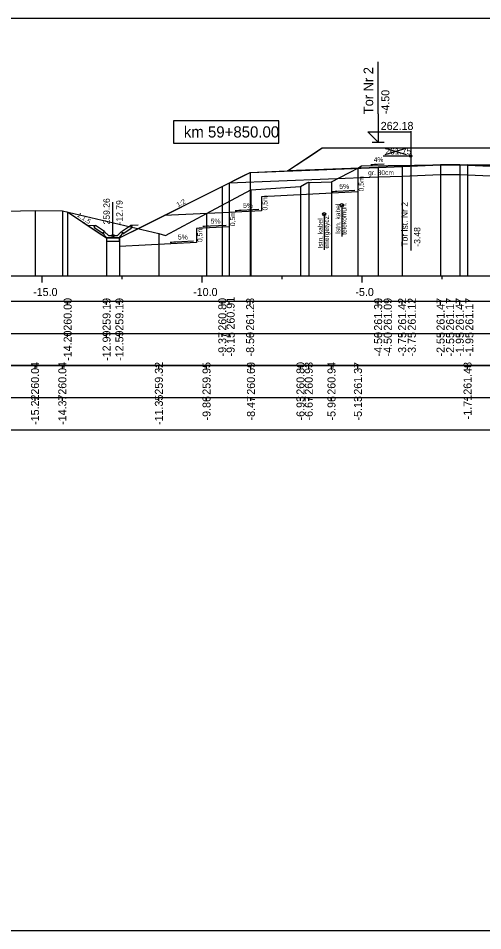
# Model space of a CAD drawing. Extents: x 6516023 to 6560129, y 5513077 to 5529206.
# Drawn here: x 6517752.47 to 6517766.98, y 5514451.16 to 5514479.66 of the extents above; entities that cross this region are included whole.
import ezdxf

# ---------------------------------------------------------------- set-up
doc = ezdxf.new("R2010")
doc.units = 0
for name, color, linetype in [('IR_default', 7, 'Continuous'), ('TOR_PRZEK_P-kable', 7, 'Continuous'), ('TOR_PRZEK_P-komponent', 7, 'Continuous'), ('TOR_PRZEK_P-odwodnienie', 7, 'Continuous'), ('TOR_PRZEK_P-opisy', 7, 'Continuous'), ('TOR_PRZEK_P-schodkowanie+wymiana', 7, 'Continuous'), ('TOR_PRZEK_P-tabelka istniejace', 7, 'Continuous'), ('TOR_PRZEK_P-tabelka projektowane', 7, 'Continuous'), ('TOR_PRZEK_P-teren istniejacy', 7, 'Continuous'), ('TOR_PRZEK_P-tory istniejace', 7, 'Continuous'), ('TOR_PRZEK_P-tory projektowane', 7, 'Continuous'), ('TOR_PRZEK_P-uklad odniesienia', 7, 'Continuous'), ('TOR_PRZEK_P-warstwa ochronna I', 7, 'Continuous'), ('TOR_PRZEK_P-warstwa ochronna II', 7, 'Continuous'), ('TOR_PS_T-skarpy projektowane', 7, 'Continuous'), ('TOR_RAMKI-ramka+tabelka 1', 7, 'Continuous')]:
    doc.layers.add(name, color=color, linetype=linetype)

msp = doc.modelspace()

# ---------------------------------------------------------------- linework, layer by layer
at = {"layer": 'IR_default'}
msp.add_lwpolyline([(6517754.01, 5514473.607), (6517754.969, 5514472.968), (6517755.227, 5514472.796), (6517755.317, 5514472.796), (6517755.627, 5514472.796), (6517756.348, 5514473.157), (6517758.843, 5514474.404), (6517758.843, 5514474.404), (6517758.843, 5514474.404), (6517759.518, 5514474.742), (6517759.713, 5514474.839), (6517760.617, 5514474.875), (6517760.878, 5514474.886), (6517761.72, 5514475.447), (6517761.963, 5514475.609), (6517764.679, 5514475.609), (6517765.463, 5514475.609), (6517766.239, 5514475.609), (6517766.463, 5514475.609), (6517769.179, 5514475.609)], dxfattribs=at)
at = {"layer": 'TOR_PRZEK_P-kable'}
for p, q in [((6517762.575, 5514473.818), (6517762.575, 5514472.844)), ((6517762.026, 5514473.538), (6517762.026, 5514472.428))]:
    msp.add_line(p, q, dxfattribs=at)
for centre in [(6517762.575, 5514473.818), (6517762.026, 5514473.538)]:
    msp.add_circle(centre, 0.05, dxfattribs=at)
at = {"layer": 'TOR_PRZEK_P-komponent'}
msp.add_lwpolyline([(6517761.963, 5514475.609), (6517765.463, 5514475.609), (6517766.463, 5514475.609), (6517769.963, 5514475.609), (6517770.513, 5514475.61), (6517774.013, 5514475.61), (6517775.358, 5514474.713), (6517771.513, 5514474.867), (6517768.213, 5514474.999), (6517767.463, 5514475.029), (6517766.263, 5514475.077), (6517765.663, 5514475.077), (6517764.463, 5514475.029), (6517763.713, 5514474.999), (6517760.878, 5514474.886)], close=True, dxfattribs=at)
at = {"layer": 'TOR_PRZEK_P-odwodnienie'}
for p, q in [((6517755.427, 5514472.866), (6517755.427, 5514473.91)), ((6517755.118, 5514472.925), (6517754.857, 5514473.1)), ((6517755.162, 5514472.992), (6517754.882, 5514473.179)), ((6517755.12, 5514472.961), (6517755.167, 5514472.985)), ((6517755.162, 5514472.992), (6517755.154, 5514472.979)), ((6517755.287, 5514472.866), (6517755.167, 5514472.985)), ((6517755.567, 5514472.866), (6517755.687, 5514472.985)), ((6517755.687, 5514472.985), (6517755.735, 5514472.961)), ((6517755.692, 5514472.992), (6517755.972, 5514473.179)), ((6517755.692, 5514472.992), (6517755.7, 5514472.979)), ((6517755.736, 5514472.925), (6517755.997, 5514473.1)), ((6517755.129, 5514472.942), (6517755.118, 5514472.925)), ((6517755.237, 5514472.796), (6517755.617, 5514472.796)), ((6517755.287, 5514472.866), (6517755.567, 5514472.866)), ((6517755.725, 5514472.942), (6517755.736, 5514472.925))]:
    msp.add_line(p, q, dxfattribs=at)
for points in [[(6517754.636, 5514473.191), (6517754.882, 5514473.179)], [(6517754.832, 5514473.152), (6517754.882, 5514473.179)], [(6517754.832, 5514473.152), (6517754.857, 5514473.1)], [(6517756.218, 5514473.191), (6517755.972, 5514473.179)], [(6517756.022, 5514473.152), (6517755.972, 5514473.179)], [(6517756.022, 5514473.152), (6517755.997, 5514473.1)], [(6517755.154, 5514472.979), (6517755.119, 5514472.961)], [(6517755.119, 5514472.961), (6517755.129, 5514472.942)], [(6517755.167, 5514472.866), (6517755.12, 5514472.961)], [(6517755.237, 5514472.796), (6517755.167, 5514472.866)], [(6517755.227, 5514472.796), (6517755.227, 5514472.797), (6517755.227, 5514472.796), (6517755.227, 5514472.796), (6517755.227, 5514472.796), (6517755.228, 5514472.796), (6517755.227, 5514472.796), (6517755.228, 5514472.797)], [(6517755.227, 5514472.796), (6517755.227, 5514472.796), (6517755.227, 5514472.796), (6517755.227, 5514472.795), (6517755.227, 5514472.796), (6517755.228, 5514472.795), (6517755.227, 5514472.796), (6517755.228, 5514472.796)], [(6517755.627, 5514472.796), (6517755.227, 5514472.796), (6517755.227, 5514472.696), (6517755.627, 5514472.696), (6517755.627, 5514472.796)], [(6517755.617, 5514472.796), (6517755.687, 5514472.866)], [(6517755.627, 5514472.796), (6517755.626, 5514472.796), (6517755.627, 5514472.796), (6517755.626, 5514472.795), (6517755.627, 5514472.796), (6517755.627, 5514472.795), (6517755.627, 5514472.796), (6517755.627, 5514472.796)], [(6517755.627, 5514472.796), (6517755.627, 5514472.797), (6517755.627, 5514472.796), (6517755.627, 5514472.796), (6517755.627, 5514472.796), (6517755.628, 5514472.796), (6517755.627, 5514472.796), (6517755.628, 5514472.797)], [(6517755.687, 5514472.866), (6517755.735, 5514472.961)], [(6517755.7, 5514472.979), (6517755.735, 5514472.961)], [(6517755.735, 5514472.961), (6517755.725, 5514472.942)]]:
    msp.add_lwpolyline(points, dxfattribs=at)
msp.add_circle((6517755.427, 5514472.866), 0.035, dxfattribs=at)
at = {"layer": 'TOR_PRZEK_P-opisy'}
msp.add_lwpolyline([(6517763.898, 5514475.102), (6517763.48, 5514475.083), (6517763.648, 5514475.111)], dxfattribs=at)
at = {"layer": 'TOR_PRZEK_P-schodkowanie+wymiana'}
for p, q in [((6517763.081, 5514474.674), (6517763.081, 5514474.231)), ((6517763.081, 5514474.231), (6517760.073, 5514474.08)), ((6517760.073, 5514474.08), (6517760.073, 5514473.637)), ((6517759.061, 5514473.587), (6517757.031, 5514473.498)), ((6517760.073, 5514473.637), (6517759.05, 5514473.586)), ((6517759.061, 5514473.587), (6517759.061, 5514473.144)), ((6517759.061, 5514473.144), (6517758.038, 5514473.092)), ((6517758.038, 5514473.092), (6517758.038, 5514472.649)), ((6517758.038, 5514472.649), (6517755.627, 5514472.529))]:
    msp.add_line(p, q, dxfattribs=at)
at = {"layer": 'TOR_PRZEK_P-tabelka istniejace'}
for p, q in [((6517752.991, 5514468.706), (6517752.991, 5514468.806)), ((6517753.845, 5514468.706), (6517753.845, 5514468.806)), ((6517756.861, 5514468.706), (6517756.861, 5514468.806)), ((6517758.35, 5514468.706), (6517758.35, 5514468.806)), ((6517759.738, 5514468.706), (6517759.738, 5514468.806)), ((6517761.286, 5514468.706), (6517761.286, 5514468.806)), ((6517761.544, 5514468.706), (6517761.544, 5514468.806)), ((6517762.255, 5514468.706), (6517762.255, 5514468.806)), ((6517763.081, 5514468.706), (6517763.081, 5514468.806)), ((6517766.506, 5514468.706), (6517766.506, 5514468.806)), ((6517727.163, 5514467.806), (6517810.963, 5514467.806)), ((6517752.991, 5514467.706), (6517752.991, 5514467.806)), ((6517753.845, 5514467.706), (6517753.845, 5514467.806)), ((6517756.861, 5514467.706), (6517756.861, 5514467.806)), ((6517758.35, 5514467.706), (6517758.35, 5514467.806)), ((6517759.738, 5514467.706), (6517759.738, 5514467.806)), ((6517761.286, 5514467.706), (6517761.286, 5514467.806)), ((6517761.544, 5514467.706), (6517761.544, 5514467.806)), ((6517762.255, 5514467.706), (6517762.255, 5514467.806)), ((6517763.081, 5514467.706), (6517763.081, 5514467.806)), ((6517766.506, 5514467.706), (6517766.506, 5514467.806))]:
    msp.add_line(p, q, dxfattribs=at)
for points in [[(6517763.081, 5514474.979), (6517763.081, 5514471.806), (6517763.081, 5514471.676), (6517763.081, 5514471.606)], [(6517766.506, 5514475.09), (6517766.506, 5514471.806), (6517766.506, 5514471.676), (6517766.506, 5514471.606)], [(6517761.544, 5514474.534), (6517761.544, 5514471.806), (6517761.544, 5514471.676), (6517761.544, 5514471.606)], [(6517762.255, 5514474.542), (6517762.255, 5514471.806), (6517762.255, 5514471.676), (6517762.255, 5514471.606)], [(6517759.738, 5514474.296), (6517759.738, 5514471.806), (6517759.738, 5514471.676), (6517759.738, 5514471.606)], [(6517761.286, 5514474.401), (6517761.286, 5514471.806), (6517761.286, 5514471.676), (6517761.286, 5514471.606)], [(6517752.991, 5514473.649), (6517752.991, 5514471.806), (6517752.991, 5514471.676), (6517752.991, 5514471.606)], [(6517753.845, 5514473.644), (6517753.845, 5514471.806), (6517753.845, 5514471.676), (6517753.845, 5514471.606)], [(6517758.35, 5514473.559), (6517758.35, 5514471.806), (6517758.35, 5514471.676), (6517758.35, 5514471.606)], [(6517756.861, 5514472.931), (6517756.861, 5514471.806), (6517756.861, 5514471.676), (6517756.861, 5514471.606)]]:
    msp.add_lwpolyline(points, dxfattribs=at)
msp.add_lwpolyline([(6517727.163, 5514468.806), (6517727.163, 5514466.806), (6517810.963, 5514466.806), (6517810.963, 5514468.806)], close=True, dxfattribs=at)
at = {"layer": 'TOR_PRZEK_P-tabelka projektowane'}
for p, q in [((6517754.011, 5514470.706), (6517754.011, 5514470.806)), ((6517755.227, 5514470.706), (6517755.227, 5514470.806)), ((6517755.627, 5514470.706), (6517755.627, 5514470.806)), ((6517758.843, 5514470.706), (6517758.843, 5514470.806)), ((6517759.061, 5514470.706), (6517759.061, 5514470.806)), ((6517759.713, 5514470.706), (6517759.713, 5514470.806)), ((6517763.713, 5514470.706), (6517763.713, 5514470.806)), ((6517763.713, 5514470.706), (6517763.713, 5514470.806)), ((6517764.463, 5514470.706), (6517764.463, 5514470.806)), ((6517764.463, 5514470.706), (6517764.463, 5514470.806)), ((6517765.663, 5514470.706), (6517765.663, 5514470.806)), ((6517765.663, 5514470.706), (6517765.663, 5514470.806)), ((6517766.263, 5514470.706), (6517766.263, 5514470.806)), ((6517766.263, 5514470.706), (6517766.263, 5514470.806)), ((6517727.163, 5514469.806), (6517810.963, 5514469.806)), ((6517754.011, 5514469.706), (6517754.011, 5514469.806)), ((6517755.227, 5514469.706), (6517755.227, 5514469.806)), ((6517755.627, 5514469.706), (6517755.627, 5514469.806)), ((6517758.843, 5514469.706), (6517758.843, 5514469.806)), ((6517759.061, 5514469.706), (6517759.061, 5514469.806)), ((6517759.713, 5514469.706), (6517759.713, 5514469.806)), ((6517763.713, 5514469.706), (6517763.713, 5514469.806)), ((6517763.713, 5514469.706), (6517763.713, 5514469.806)), ((6517764.463, 5514469.706), (6517764.463, 5514469.806)), ((6517764.463, 5514469.706), (6517764.463, 5514469.806)), ((6517765.663, 5514469.706), (6517765.663, 5514469.806)), ((6517765.663, 5514469.706), (6517765.663, 5514469.806)), ((6517766.263, 5514469.706), (6517766.263, 5514469.806)), ((6517766.263, 5514469.706), (6517766.263, 5514469.806))]:
    msp.add_line(p, q, dxfattribs=at)
for points in [[(6517763.713, 5514474.999), (6517763.713, 5514471.806), (6517763.713, 5514471.676), (6517763.713, 5514471.606)], [(6517764.463, 5514475.029), (6517764.463, 5514471.806), (6517764.463, 5514471.676), (6517764.463, 5514471.606)], [(6517765.663, 5514475.077), (6517765.663, 5514471.806), (6517765.663, 5514471.676), (6517765.663, 5514471.606)], [(6517766.263, 5514475.077), (6517766.263, 5514471.806), (6517766.263, 5514471.676), (6517766.263, 5514471.606)], [(6517759.713, 5514474.839), (6517759.713, 5514471.806), (6517759.713, 5514471.676), (6517759.713, 5514471.606)], [(6517763.713, 5514474.699), (6517763.713, 5514471.806), (6517763.713, 5514471.676), (6517763.713, 5514471.606)], [(6517764.463, 5514474.729), (6517764.463, 5514471.806), (6517764.463, 5514471.676), (6517764.463, 5514471.606)], [(6517765.663, 5514474.777), (6517765.663, 5514471.806), (6517765.663, 5514471.676), (6517765.663, 5514471.606)], [(6517766.263, 5514474.777), (6517766.263, 5514471.806), (6517766.263, 5514471.676), (6517766.263, 5514471.606)], [(6517759.061, 5514474.513), (6517759.061, 5514471.806), (6517759.061, 5514471.676), (6517759.061, 5514471.606)], [(6517758.843, 5514474.404), (6517758.843, 5514471.806), (6517758.843, 5514471.676), (6517758.843, 5514471.606)], [(6517754.011, 5514473.607), (6517754.011, 5514471.806), (6517754.011, 5514471.676), (6517754.011, 5514471.606)], [(6517755.227, 5514472.796), (6517755.227, 5514471.806), (6517755.227, 5514471.676), (6517755.227, 5514471.606)], [(6517755.627, 5514472.796), (6517755.627, 5514471.806), (6517755.627, 5514471.676), (6517755.627, 5514471.606)]]:
    msp.add_lwpolyline(points, dxfattribs=at)
msp.add_lwpolyline([(6517727.163, 5514470.806), (6517727.163, 5514468.806), (6517810.963, 5514468.806), (6517810.963, 5514470.806)], close=True, dxfattribs=at)
at = {"layer": 'TOR_PRZEK_P-teren istniejacy'}
msp.add_lwpolyline([(6517751.143, 5514473.615), (6517752.991, 5514473.649), (6517753.845, 5514473.644), (6517756.861, 5514472.931), (6517757.073, 5514472.871), (6517758.35, 5514473.559), (6517759.738, 5514474.296), (6517759.894, 5514474.311), (6517761.286, 5514474.401), (6517761.484, 5514474.514), (6517761.544, 5514474.534), (6517761.612, 5514474.531), (6517762.255, 5514474.542), (6517763.081, 5514474.979), (6517763.195, 5514475.044), (6517766.506, 5514475.09), (6517772.693, 5514475.007)], dxfattribs=at)
at = {"layer": 'TOR_PRZEK_P-tory istniejace'}
for p, q in [((6517764.732, 5514476.128), (6517764.732, 5514472.407)), ((6517763.932, 5514475.399), (6517764.584, 5514475.602)), ((6517763.932, 5514475.602), (6517764.584, 5514475.399)), ((6517764.732, 5514475.352), (6517763.867, 5514475.352))]:
    msp.add_line(p, q, dxfattribs=at)
msp.add_circle((6517764.732, 5514475.352), 0.035, dxfattribs=at)
at = {"layer": 'TOR_PRZEK_P-tory projektowane'}
for p, q in [((6517763.713, 5514476.667), (6517763.713, 5514478.299)), ((6517763.713, 5514476.667), (6517763.713, 5514475.789)), ((6517763.713, 5514475.789), (6517763.394, 5514476.108)), ((6517763.394, 5514476.108), (6517764.738, 5514476.108)), ((6517763.521, 5514475.789), (6517763.905, 5514475.789))]:
    msp.add_line(p, q, dxfattribs=at)
at = {"layer": 'TOR_PRZEK_P-uklad odniesienia'}
for p, q in [((6517730.963, 5514471.606), (6517810.963, 5514471.606)), ((6517753.213, 5514471.406), (6517753.213, 5514471.606)), ((6517755.713, 5514471.506), (6517755.713, 5514471.606)), ((6517758.213, 5514471.406), (6517758.213, 5514471.606)), ((6517760.713, 5514471.506), (6517760.713, 5514471.606)), ((6517763.213, 5514471.406), (6517763.213, 5514471.606)), ((6517765.713, 5514471.506), (6517765.713, 5514471.606))]:
    msp.add_line(p, q, dxfattribs=at)
msp.add_lwpolyline([(6517760.613, 5514476.456), (6517757.313, 5514476.456), (6517757.313, 5514475.756), (6517760.613, 5514475.756)], close=True, dxfattribs=at)
at = {"layer": 'TOR_PRZEK_P-warstwa ochronna I'}
msp.add_lwpolyline([(6517759.061, 5514474.513), (6517763.713, 5514474.699), (6517764.463, 5514474.729), (6517765.663, 5514474.777), (6517766.263, 5514474.777), (6517767.463, 5514474.729), (6517768.213, 5514474.699), (6517771.513, 5514474.567), (6517772.263, 5514474.537), (6517777.215, 5514474.339)], dxfattribs=at)
at = {"layer": 'TOR_PRZEK_P-warstwa ochronna II'}
msp.add_lwpolyline([(6517754.011, 5514473.607), (6517755.227, 5514472.796), (6517755.627, 5514472.796), (6517758.843, 5514474.404), (6517758.843, 5514474.404), (6517759.713, 5514474.839), (6517763.713, 5514474.999), (6517764.463, 5514475.029), (6517765.663, 5514475.077), (6517766.263, 5514475.077), (6517767.463, 5514475.029), (6517768.213, 5514474.999), (6517771.513, 5514474.867), (6517772.263, 5514474.837), (6517776.563, 5514474.665), (6517777.432, 5514474.23), (6517779.787, 5514473.053), (6517780.187, 5514473.053), (6517781.216, 5514473.739)], dxfattribs=at)
at = {"layer": 'TOR_PS_T-skarpy projektowane'}
for points in [[(6517762.988, 5514474.275), (6517762.252, 5514474.236), (6517762.425, 5514474.266)], [(6517759.98, 5514473.682), (6517759.245, 5514473.642), (6517759.418, 5514473.673)], [(6517758.968, 5514473.188), (6517758.232, 5514473.148), (6517758.405, 5514473.179)], [(6517757.945, 5514472.694), (6517757.209, 5514472.654), (6517757.382, 5514472.685)]]:
    msp.add_lwpolyline(points, dxfattribs=at)
at = {"layer": 'TOR_RAMKI-ramka+tabelka 1'}
msp.add_lwpolyline([(6517724.513, 5514479.656), (6517972.013, 5514479.656), (6517972.013, 5514451.156), (6517724.513, 5514451.156)], close=True, dxfattribs=at)

# ---------------------------------------------------------------- texts
at = {"layer": 'TOR_PRZEK_P-kable'}
for s, height, p in [('telekomun.', 0.15, (6517762.724, 5514472.892)), ('Istn. kabel', 0.14999, (6517762.53, 5514472.92)), ('Istn. kabel', 0.14999, (6517761.981, 5514472.464)), ('energetycz.', 0.14999, (6517762.175, 5514472.464))]:
    msp.add_text(s, height=height, rotation=90.0511, dxfattribs=at).set_placement(p)
at = {"layer": 'TOR_PRZEK_P-odwodnienie'}
for s, p in [('259.26', (6517755.327, 5514473.216)), ('-12.79', (6517755.727, 5514473.216))]:
    msp.add_text(s, height=0.2, rotation=90, dxfattribs=at).set_placement(p)
at = {"layer": 'TOR_PRZEK_P-opisy'}
for s, rotation, p in [('4%', 0.1515, (6517763.575, 5514475.167)), ('1:2', 27.0864, (6517757.456, 5514473.752)), ('1:1,5', 325.9299, (6517754.292, 5514473.481))]:
    msp.add_text(s, height=0.15, rotation=rotation, dxfattribs=at).set_placement(p)
at = {"layer": 'TOR_PRZEK_P-schodkowanie+wymiana'}
for p in [(6517763.263, 5514474.247), (6517760.255, 5514473.653), (6517759.243, 5514473.159), (6517758.22, 5514472.665)]:
    msp.add_text('0,5m', height=0.1545, rotation=90, dxfattribs=at).set_placement(p)
at = {"layer": 'TOR_PRZEK_P-tabelka istniejace'}
for s, p in [('260.04', (6517753.116, 5514467.899)), ('260.04', (6517753.97, 5514467.899)), ('259.32', (6517756.986, 5514467.9)), ('259.95', (6517758.475, 5514467.897)), ('260.69', (6517759.863, 5514467.898)), ('260.80', (6517761.411, 5514467.898)), ('260.93', (6517761.669, 5514467.898)), ('260.94', (6517762.38, 5514467.899)), ('261.37', (6517763.206, 5514467.898)), ('261.48', (6517766.631, 5514467.898)), ('-15.22', (6517753.116, 5514466.956)), ('-14.37', (6517753.97, 5514466.955)), ('-11.35', (6517756.986, 5514466.953)), ('-1.71', (6517766.631, 5514467.129)), ('-9.86', (6517758.475, 5514467.094)), ('-8.47', (6517759.863, 5514467.094)), ('-6.93', (6517761.411, 5514467.094)), ('-6.67', (6517761.669, 5514467.094)), ('-5.96', (6517762.38, 5514467.094)), ('-5.13', (6517763.206, 5514467.094))]:
    msp.add_text(s, height=0.25, rotation=90, dxfattribs=at).set_placement(p)
at = {"layer": 'TOR_PRZEK_P-tabelka projektowane'}
for s, p in [('260.00', (6517754.136, 5514469.898)), ('259.19', (6517755.352, 5514469.898)), ('259.19', (6517755.752, 5514469.898)), ('260.80', (6517758.968, 5514469.898)), ('260.91', (6517759.228, 5514469.933)), ('261.23', (6517759.838, 5514469.898)), ('261.39', (6517763.838, 5514469.898)), ('261.09', (6517764.138, 5514469.898)), ('261.42', (6517764.588, 5514469.9)), ('261.12', (6517764.888, 5514469.9)), ('261.47', (6517765.788, 5514469.898)), ('261.17', (6517766.088, 5514469.898)), ('261.47', (6517766.388, 5514469.898)), ('261.17', (6517766.688, 5514469.898)), ('-14.20', (6517754.136, 5514468.955)), ('-12.99', (6517755.352, 5514468.955)), ('-12.59', (6517755.752, 5514468.955)), ('-9.37', (6517758.968, 5514469.094)), ('-9.15', (6517759.228, 5514469.093)), ('-8.50', (6517759.838, 5514469.094)), ('-4.50', (6517763.838, 5514469.094)), ('-4.50', (6517764.138, 5514469.094)), ('-3.75', (6517764.588, 5514469.093)), ('-3.75', (6517764.888, 5514469.093)), ('-2.55', (6517765.788, 5514469.093)), ('-2.55', (6517766.088, 5514469.093)), ('-1.95', (6517766.388, 5514469.093)), ('-1.95', (6517766.688, 5514469.093))]:
    msp.add_text(s, height=0.25, rotation=90, dxfattribs=at).set_placement(p)
at = {"layer": 'TOR_PRZEK_P-tory istniejace'}
msp.add_text('261.75', height=0.2, dxfattribs=at).set_placement((6517763.932, 5514475.402))
for s, rotation, p in [('Tor ist. Nr 2', 90.0511, (6517764.638, 5514472.522)), ('-3.48', 90, (6517765.032, 5514472.522))]:
    msp.add_text(s, height=0.2, rotation=rotation, dxfattribs=at).set_placement(p)
at = {"layer": 'TOR_PRZEK_P-tory projektowane'}
for s, height, p in [('Tor Nr 2', 0.3, (6517763.558, 5514476.66)), ('-4.50', 0.25, (6517764.063, 5514476.659))]:
    msp.add_text(s, height=height, rotation=90, dxfattribs=at).set_placement(p)
msp.add_text('262.18', height=0.25, dxfattribs=at).set_placement((6517763.793, 5514476.169))
at = {"layer": 'TOR_PRZEK_P-uklad odniesienia'}
for s, height, p in [('km 59+850.00', 0.35, (6517757.641, 5514475.931)), ('-15.0', 0.25, (6517752.932, 5514470.981)), ('-10.0', 0.25, (6517757.932, 5514470.981)), ('-5.0', 0.25, (6517763.002, 5514470.981))]:
    msp.add_text(s, height=height, dxfattribs=at).set_placement(p)
at = {"layer": 'TOR_PRZEK_P-warstwa ochronna I'}
msp.add_text('gr. 30cm', height=0.15, dxfattribs=at).set_placement((6517763.4, 5514474.758))
at = {"layer": 'TOR_PS_T-skarpy projektowane'}
for p in [(6517762.499, 5514474.327), (6517759.492, 5514473.733), (6517758.479, 5514473.24), (6517757.456, 5514472.745)]:
    msp.add_text('5%', height=0.1545, dxfattribs=at).set_placement(p)

doc.saveas('drawing.dxf')
